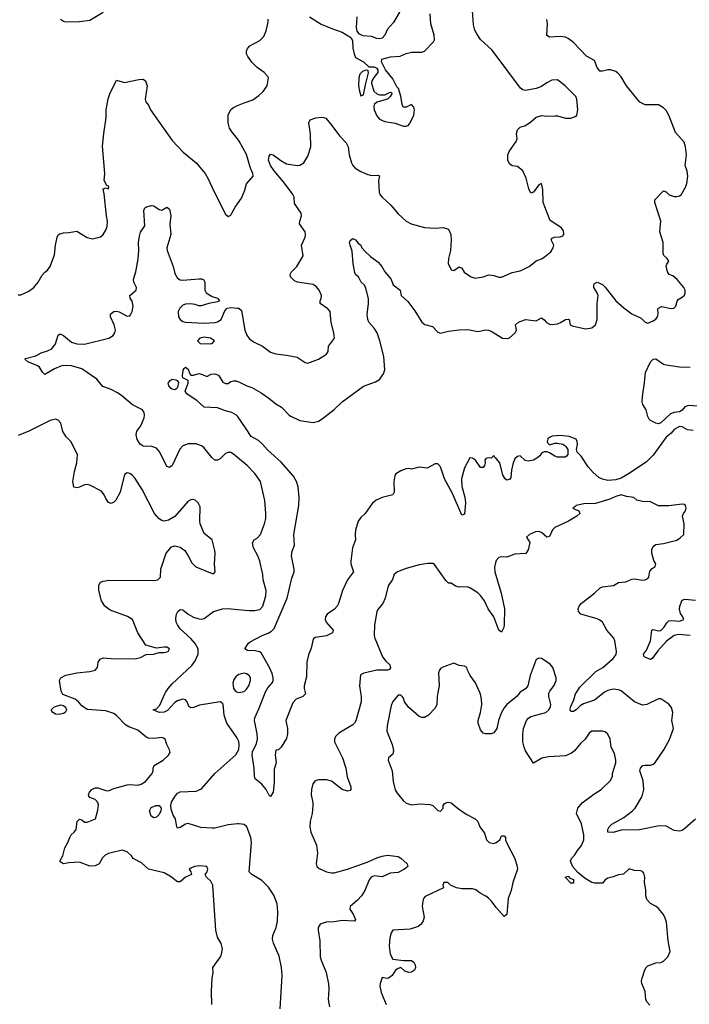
# Model space of a CAD drawing. Header units: inches. Extents: x 2001573 to 2220545, y 644482 to 846830.
# Tile 302 of 656: x 2038361 to 2043403, y 747653 to 755068. Entities that reach past the tile are written whole.
import ezdxf

# ---------------------------------------------------------------- set-up
doc = ezdxf.new("R2010")
doc.units = ezdxf.units.IN
doc.header["$MEASUREMENT"] = 0
for name, color, linetype in [('C0734', 7, 'Continuous'), ('C0735', 7, 'Continuous'), ('C0744', 7, 'Continuous'), ('C0745', 7, 'Continuous')]:
    doc.layers.add(name, color=color, linetype=linetype)

msp = doc.modelspace()

# ---------------------------------------------------------------- linework, layer by layer
at = {"layer": 'C0734', "color": 5}
for points, elevation in [([(2039808.7, 747650), (2039804.7, 747750), (2039809.7, 747850), (2039818, 747890), (2039814, 747930), (2039872.8, 748010), (2039881.4, 748030), (2039887, 748070), (2039879.1, 748110), (2039850, 748157), (2039837, 748210), (2039814.7, 748550), (2039800, 748580), (2039767.3, 748610), (2039758, 748630), (2039772, 748650), (2039778, 748670), (2039769.2, 748690), (2039716.5, 748696.5), (2039678, 748690), (2039650, 748677.6), (2039637.6, 748670), (2039650.5, 748650), (2039654, 748630), (2039610, 748609.8), (2039570, 748575.3), (2039550, 748575.6), (2039495.5, 748615.5), (2039450, 748641.8), (2039331.2, 748670), (2039278.7, 748718.7), (2039215.3, 748750), (2039202, 748770), (2039170, 748802), (2039133.6, 748813.6), (2039030, 748787.3), (2039003.9, 748776.1), (2038983.4, 748756.6), (2038958.4, 748710), (2038930, 748694.3), (2038890, 748693), (2038810, 748723.6), (2038730, 748718.4), (2038690, 748709.7), (2038666, 748726), (2038664, 748730), (2038685.1, 748770), (2038702, 748830), (2038723.7, 748870), (2038738, 748910), (2038749.5, 748930), (2038772.3, 748950), (2038785.1, 748970), (2038793.2, 749030), (2038810, 749046.8), (2038830, 749040.7), (2038850, 749024.9), (2038870, 749025.5), (2038932.3, 749050), (2038950, 749114.8), (2038953.7, 749153.7), (2038950, 749172.3), (2038930, 749196.2), (2038889.6, 749209.6), (2038881.2, 749221.2), (2038878, 749230), (2038885.6, 749250), (2038902.9, 749270), (2038930, 749283.1), (2038950, 749283.6), (2039010, 749263.2), (2039030, 749260.8), (2039070, 749277.1), (2039170, 749304.7), (2039190, 749307.6), (2039250, 749303.2), (2039276.2, 749310), (2039307.8, 749330), (2039358.4, 749390), (2039365.6, 749410), (2039365.6, 749430), (2039374.5, 749450), (2039440.7, 749490), (2039482, 749530), (2039494, 749550), (2039489.6, 749570), (2039469.5, 749610), (2039456, 749650), (2039450, 749655.1), (2039430, 749662), (2039370, 749653.5), (2039330, 749656.4), (2039310, 749667.1), (2039250, 749716.8), (2039183.3, 749743.3), (2039158, 749758), (2039090, 749828.6), (2039070, 749841.5), (2039010, 749861.7), (2038870, 749871.8), (2038830, 749900.7), (2038803.5, 749930), (2038778, 749950), (2038685.8, 749985.8), (2038679, 750000)], 380), ([(2040000, 749652.8), (2039991.7, 749670), (2039921.5, 749770), (2039901.1, 749830), (2039892.3, 749912.2), (2039884.2, 749924.2), (2039871.2, 749931.2), (2039713.6, 749906.4), (2039670, 749888.7), (2039650, 749886.3), (2039634.2, 749894.2), (2039620.9, 749930), (2039610, 749945.2), (2039590, 749951.3), (2039550, 749937.7), (2039530, 749925.1), (2039474, 749866), (2039450, 749852.2), (2039411.3, 749851.3), (2039366, 749870), (2039390, 749878.8), (2039415.4, 749904.6), (2039453, 749990), (2039459.2, 750000)], 360), ([(2040000, 749011), (2039930, 749004.3), (2039830, 748979.5), (2039810, 748978.3), (2039723.8, 748983.8), (2039630, 749013.5), (2039610, 749009.8), (2039570, 748983.5), (2039550, 748978.4), (2039543.5, 748990), (2039534.7, 749050), (2039516.8, 749076.8), (2039501.4, 749121.4), (2039499.6, 749150), (2039505, 749175), (2039526.3, 749213.7), (2039550, 749242.8), (2039570, 749252.8), (2039690, 749258.9), (2039730, 749276.4), (2039829.7, 749390), (2039988.1, 749531.9), (2040000, 749553.2)], 360)]:
    msp.add_lwpolyline(points, dxfattribs=dict(at, elevation=elevation))
for points, elevation in [([(2038654.8, 749834.8), (2038630, 749838), (2038609.2, 749850), (2038598, 749870), (2038617, 749890), (2038630, 749896.5), (2038670, 749907), (2038690, 749902.6), (2038706.4, 749890), (2038713.7, 749870), (2038703, 749850), (2038690, 749842.6)], 380), ([(2039370, 749057.8), (2039350, 749069.8), (2039337.3, 749110), (2039350, 749135.9), (2039385.2, 749150), (2039410, 749150.2), (2039425.4, 749130), (2039423.5, 749110), (2039410, 749082), (2039390, 749062.8)], 360)]:
    msp.add_lwpolyline(points, close=True, dxfattribs=dict(at, elevation=elevation))
at = {"layer": 'C0735', "color": 5}
for points, elevation in [([(2038990, 755122.4), (2038890, 755061.3), (2038810, 755051.6), (2038710, 755048.8), (2038690, 755053.3), (2038668.4, 755068.4)], 380), ([(2038350, 752994.9), (2038370, 752995.5), (2038430, 753023.8), (2038468.5, 753051.6), (2038500.7, 753090), (2038530, 753142.8), (2038550, 753166.8), (2038570, 753181), (2038589.3, 753210), (2038624.1, 753295.9), (2038629.7, 753370), (2038643.6, 753430), (2038651.6, 753448.4), (2038663.8, 753456.2), (2038690, 753463.8), (2038730, 753465.5), (2038790, 753476.3), (2038870, 753428.2), (2038910, 753416.4), (2038970, 753433), (2038989.7, 753450.3), (2039010, 753482.8), (2039019.7, 753510), (2039022.4, 753550), (2039013.6, 753590), (2038997.5, 753757.5), (2038989.5, 753790.5), (2038990, 753794), (2039010, 753802), (2039030, 753794), (2039032.1, 753807.9), (2039030, 753814), (2039018, 753818), (2038997.2, 753857.2), (2039001.6, 753910), (2038984.9, 754115.1), (2038993.7, 754210), (2039012, 754330), (2039012.8, 754390), (2039027.6, 754472.4), (2039038.9, 754510), (2039090, 754613), (2039150, 754594.4), (2039258.6, 754618.6), (2039290, 754619.3), (2039308.5, 754608.5), (2039320.4, 754570), (2039304.9, 754470), (2039311, 754450), (2039330, 754424.7), (2039344.9, 754390), (2039510, 754158), (2039592.7, 754070), (2039690.3, 753990), (2039756.9, 753910), (2039781.1, 753870), (2039820.4, 753780.4), (2039910, 753602.8), (2039930, 753586.8), (2039950, 753596), (2039959.3, 753610), (2039983.3, 753656.7), (2040000, 753681.1)], 380), ([(2040000, 754170.4), (2039960, 754220), (2039941.6, 754250), (2039929.8, 754290), (2039930.7, 754349.3), (2039949.8, 754390.2), (2039970, 754407), (2040000, 754420.3)], 380), ([(2040000, 751770.9), (2039970, 751795.8), (2039950, 751807.8), (2039930, 751808), (2039910, 751800.5), (2039870, 751760.7), (2039850, 751749.5), (2039830, 751749.6), (2039807.3, 751770), (2039746.3, 751846.3), (2039730, 751858.7), (2039690, 751873), (2039630, 751874.3), (2039590, 751858.7), (2039567.8, 751832.2), (2039510, 751711.3), (2039490, 751696.3), (2039470, 751703), (2039417.4, 751810), (2039390, 751841.7), (2039354.7, 751854.7), (2039290, 751857.1), (2039266.9, 751870), (2039245, 751905), (2039238.9, 751941.1), (2039243.5, 751970), (2039271.9, 752010), (2039297.3, 752070), (2039301.1, 752090), (2039298.7, 752110), (2039284.5, 752130), (2039210, 752168.4), (2039130, 752236), (2039096.5, 752256.5), (2039050, 752282.7), (2038985.7, 752305.7), (2038940.7, 752360.7), (2038830, 752437.4), (2038750, 752461.8), (2038690, 752462.8), (2038670, 752458.7), (2038622.2, 752437.8), (2038550, 752396), (2038533, 752413), (2038510.7, 752450.7), (2038490, 752463.1), (2038422, 752490), (2038399, 752510), (2038404.1, 752515.9), (2038482.9, 752537.1), (2038521.7, 752558.3), (2038570, 752573.6), (2038602.4, 752590), (2038630, 752625.5), (2038650, 752691), (2038661.3, 752698.7), (2038670, 752700.4), (2038690, 752688.8), (2038750, 752639.6), (2038792.3, 752627.7), (2038850, 752624.9), (2039031.1, 752668.9), (2039063.7, 752690), (2039077, 752710), (2039082.9, 752730), (2039073.3, 752770), (2039044.7, 752830), (2039045.6, 752850), (2039050, 752856.3), (2039069.7, 752870.3), (2039090, 752871.8), (2039110, 752867.4), (2039170, 752835.3), (2039190, 752836.5), (2039196.2, 752843.8), (2039208, 752870), (2039214.5, 752910), (2039208, 752948), (2039193.7, 752970), (2039189.6, 752990), (2039236.9, 753030), (2039239.7, 753050), (2039220.5, 753090), (2039216.9, 753110), (2039235.8, 753170), (2039253.3, 753266.7), (2039259.2, 753330), (2039256.4, 753390), (2039262, 753438), (2039271.3, 753468.7), (2039303.7, 753516.3), (2039295.6, 753630), (2039303.1, 753650), (2039310, 753655.9), (2039350, 753669.4), (2039370, 753666.5), (2039410, 753637.6), (2039430, 753632.7), (2039470, 753656.4), (2039490, 753641), (2039498.4, 753590), (2039492.6, 753527.4), (2039497.8, 753450), (2039469.4, 753349.4), (2039472.3, 753330), (2039515.6, 753210), (2039530, 753157.3), (2039550, 753121.6), (2039570, 753108.7), (2039590, 753105.3), (2039710, 753117.1), (2039730, 753116.3), (2039744.7, 753110), (2039754.4, 753090), (2039754.4, 753030), (2039763.8, 753010), (2039810, 752983.7), (2039851, 752970), (2039866, 752950), (2039850, 752942), (2039784.7, 752930), (2039727.1, 752912.9), (2039710, 752912.6), (2039683, 752923), (2039647.3, 752927.3), (2039610, 752924.2), (2039590, 752916.6), (2039565.6, 752894.4), (2039555.3, 752870), (2039557.2, 752830), (2039570, 752808.7), (2039590, 752794.1), (2039610, 752788.8), (2039750, 752783.5), (2039831.8, 752788.2), (2039850, 752792.7), (2039878.2, 752810), (2039904.4, 752875.6), (2039924.4, 752895.6), (2039950, 752900.4), (2040000, 752896.3)], 360), ([(2040000, 752080.7), (2039993.3, 752090), (2039958, 752110), (2039910, 752120.9), (2039850, 752145.4), (2039750, 752149.8), (2039698.3, 752198.3), (2039618.9, 752250), (2039607.3, 752270), (2039629.5, 752329.5), (2039629.5, 752349.5), (2039589.6, 752369.6), (2039586.3, 752386.3), (2039592.9, 752427.1), (2039599, 752441), (2039610, 752450.8), (2039630, 752434.8), (2039641.7, 752401.7), (2039650.6, 752390.6), (2039670, 752390.4), (2039710, 752402), (2039736.5, 752396.5), (2039770, 752381), (2039802.9, 752397.1), (2039830, 752400.5), (2039858.8, 752390), (2039890, 752337.3), (2039910, 752327.7), (2039930, 752327.7), (2039950, 752344), (2039970, 752347.3), (2039990, 752347.3), (2040000, 752344)], 340), ([(2038679, 750000), (2038674.3, 750010), (2038659.7, 750090), (2038669.7, 750110), (2038709.1, 750130.9), (2038790, 750149.2), (2038890, 750159.4), (2038929.8, 750170), (2038945.7, 750190), (2038951.4, 750230), (2038967.6, 750252.4), (2038990, 750260.9), (2039050, 750256.4), (2039230, 750255.5), (2039270, 750264.3), (2039314.1, 750285.9), (2039368, 750290), (2039410, 750303), (2039450, 750302.4), (2039470, 750306.7), (2039479, 750310), (2039488.7, 750330), (2039470, 750341.2), (2039450, 750342.7), (2039390, 750334.5), (2039310, 750358.4), (2039249.8, 750449.8), (2039209.6, 750550), (2039173.2, 750573.2), (2039041.9, 750621.9), (2039002, 750650), (2038975.8, 750690), (2038956.4, 750770), (2038957.6, 750810), (2038970, 750830.7), (2038990, 750840.5), (2039033.4, 750846.6), (2039370, 750845.2), (2039401.2, 750850), (2039420.5, 750870), (2039423, 750930), (2039465.1, 751050), (2039503.3, 751096.7), (2039530, 751106), (2039570, 751095.3), (2039604.4, 751070), (2039630, 751030.6), (2039656.5, 750976.5), (2039687.8, 750947.8), (2039810, 750896), (2039822, 750898), (2039834, 750910), (2039827, 750967), (2039832.6, 751047.4), (2039829.7, 751070), (2039809.7, 751149.6), (2039750, 751199.3), (2039720.5, 751270), (2039716.3, 751290), (2039720.1, 751400.1), (2039706, 751430), (2039682, 751450), (2039670, 751455.1), (2039650, 751452.7), (2039630, 751442.7), (2039530, 751327), (2039482.3, 751297.7), (2039450, 751291.2), (2039430, 751296.3), (2039410, 751309.6), (2039376.3, 751350), (2039283.6, 751530), (2039230, 751612.3), (2039210, 751635.1), (2039190, 751649.3), (2039170, 751654.5), (2039150, 751642), (2039117.4, 751510), (2039083.7, 751450), (2039070, 751435.1), (2039050, 751424.4), (2039030, 751431.1), (2039010, 751461.3), (2038997.9, 751490), (2038976.2, 751516.2), (2038890, 751563.1), (2038870, 751567.1), (2038850, 751564.4), (2038810, 751546.5), (2038790, 751543.1), (2038768.1, 751548.1), (2038761.8, 751590), (2038774.5, 751665.5), (2038791.1, 751730), (2038795.1, 751790), (2038749.3, 751889.3), (2038710, 751925.2), (2038685.4, 751965.4), (2038669.6, 752029.6), (2038650, 752052.3), (2038630, 752059.5), (2038590, 752049.6), (2038430, 751968), (2038350, 751935.8)], 380), ([(2039459.2, 750000), (2039477.8, 750030), (2039510, 750066.5), (2039656.3, 750203.7), (2039681.9, 750238.1), (2039705.4, 750290), (2039705.7, 750330), (2039683.2, 750370), (2039650, 750408.2), (2039570, 750480.6), (2039548, 750510), (2039540.2, 750530), (2039537.2, 750557.2), (2039542.4, 750590), (2039550.9, 750610), (2039570, 750626.4), (2039590, 750623.2), (2039630, 750590.2), (2039670, 750569.3), (2039710, 750555.3), (2039730, 750553.7), (2039750, 750558.4), (2039819.3, 750610), (2039888.9, 750631.1), (2039930, 750633.4), (2040000, 750626.6)], 360), ([(2040000, 750129.6), (2039990, 750123.1), (2039970, 750094.5), (2039965.8, 750070), (2039971.5, 750031.5), (2039987.8, 750007.8), (2040000, 750004.4)], 360)]:
    msp.add_lwpolyline(points, dxfattribs=dict(at, elevation=elevation))
for points, elevation in [([(2039750, 752675.9), (2039717.3, 752670), (2039699.1, 752650), (2039719.1, 752630), (2039790, 752626.6), (2039810, 752630.2), (2039829, 752650), (2039797.7, 752670)], 360), ([(2039530, 752280.5), (2039510, 752284), (2039501.6, 752290), (2039484.5, 752310), (2039479.3, 752330), (2039493.2, 752350), (2039510, 752359.3), (2039536.7, 752356.7), (2039547.3, 752350), (2039556.2, 752336.2), (2039550, 752301.2), (2039543.8, 752290)], 340)]:
    msp.add_lwpolyline(points, close=True, dxfattribs=dict(at, elevation=elevation))
at = {"layer": 'C0744', "color": 5}
for points, elevation in [([(2040509.7, 750000), (2040512, 749990), (2040493, 749970), (2040442.6, 749950), (2040417.4, 749922.6), (2040364, 749790), (2040376.4, 749730), (2040377, 749690), (2040370, 749655.3), (2040330, 749588), (2040310, 749568), (2040290, 749566), (2040284.7, 749530), (2040291.3, 749470), (2040276.9, 749423.1), (2040278, 749322), (2040270.7, 749250), (2040250, 749218), (2040238, 749230), (2040218, 749270), (2040185.2, 749310), (2040135.1, 749350), (2040128.9, 749368.9), (2040127.2, 749430), (2040111, 749530), (2040113.4, 749553.4), (2040143.2, 749616.8), (2040152.8, 749650), (2040149.9, 749689.9), (2040129.7, 749789.7), (2040131.1, 749810), (2040162.6, 749877.4), (2040210, 749999.5), (2040210.3, 750000)], 340), ([(2040927.8, 750000), (2040932.7, 749970), (2040931.4, 749930), (2040892.7, 749787.3), (2040883, 749770), (2040870, 749758.4), (2040764.5, 749695.5), (2040738, 749670), (2040731.3, 749650), (2040731.3, 749630), (2040792.9, 749510), (2040815.6, 749430), (2040826.2, 749366.2), (2040853.7, 749290), (2040854.9, 749270), (2040850, 749263.7), (2040830, 749258.7), (2040790, 749269.8), (2040710, 749334.2), (2040670, 749344.2), (2040610, 749342.6), (2040584.7, 749335.3), (2040567.1, 749312.9), (2040557.7, 749270), (2040556.5, 749230), (2040569, 749170), (2040569.1, 749150), (2040562.4, 749090), (2040547.6, 749030), (2040544.9, 748990), (2040553.1, 748950), (2040596.3, 748850), (2040602.3, 748790), (2040592.7, 748710), (2040599.5, 748690), (2040615.2, 748675.2), (2040670, 748649), (2040710, 748641.5), (2040730, 748642.8), (2040830, 748669.2), (2040977.9, 748722.1), (2041050, 748755.3), (2041090, 748768.7), (2041130, 748775.3), (2041210, 748764.9), (2041230, 748753), (2041278.8, 748710), (2041282.8, 748690), (2041258.8, 748670), (2041210, 748644.5), (2041150, 748641.1), (2041090, 748613.7), (2041030, 748620.7), (2041006.7, 748610), (2040991.5, 748590), (2040958.7, 748510), (2040933.7, 748470), (2040903.4, 748436.6), (2040850.6, 748390), (2040847.7, 748370), (2040872.6, 748332.6), (2040890.4, 748290), (2040881, 748279), (2040790, 748283.7), (2040730, 748274.2), (2040668.1, 748271.9), (2040623, 748257), (2040608, 748232), (2040607.9, 748210), (2040622, 748130), (2040624.1, 748010), (2040630, 747985.5), (2040669, 747891), (2040685.6, 747805.6), (2040688.5, 747770), (2040684.7, 747690), (2040694.1, 747634.1)], 360), ([(2041510.2, 750000), (2041505.3, 749970), (2041503.1, 749910), (2041490, 749883.7), (2041438, 749830), (2041410, 749813.3), (2041390, 749813.3), (2041370, 749820.5), (2041290, 749887.8), (2041258.7, 749930), (2041250, 749957.2), (2041240.9, 749970), (2041230, 749979.5), (2041210, 749980.9), (2041170, 749932.7), (2041158, 749902), (2041129.2, 749750), (2041126.2, 749710), (2041166.5, 749610), (2041176.3, 749563.7), (2041170, 749537.2), (2041137.3, 749510), (2041135.5, 749490), (2041165.7, 749410), (2041172, 749330), (2041188.9, 749268.9), (2041203.1, 749243.1), (2041248.6, 749188.6), (2041270, 749168.2), (2041310, 749154.9), (2041376.6, 749163.4), (2041450, 749158), (2041470.7, 749150), (2041510, 749111), (2041530, 749106), (2041549.2, 749130), (2041549.4, 749150), (2041558.4, 749161.6), (2041569.6, 749170.4), (2041586.3, 749173.7), (2041610.3, 749170.3), (2041664.8, 749124.8), (2041723.8, 749083.8), (2041790.2, 749050.2), (2041810.6, 749030), (2041826.8, 748990), (2041862, 748942), (2041876.9, 748890), (2041894.9, 748870), (2041930, 748862.8), (2041949.3, 748870), (2041975.3, 748890), (2041990, 748922), (2042010, 748922), (2042018, 748910), (2042018.8, 748890), (2042027.7, 748870), (2042090, 748751), (2042107.2, 748690), (2042108.7, 748670), (2042074, 748570), (2042061.6, 748510), (2042040.3, 748450), (2042030.3, 748329.7), (2042010, 748313.2), (2041950, 748380.5), (2041914, 748430), (2041890, 748452.8), (2041870, 748468), (2041828.6, 748488.6), (2041794.5, 748514.5), (2041770, 748522), (2041690, 748523), (2041650, 748529.6), (2041606, 748550), (2041586, 748570), (2041554, 748570), (2041546, 748550), (2041552, 748530), (2041414.7, 748465.3), (2041402.4, 748450), (2041396.4, 748430), (2041392.4, 748390), (2041405.7, 748310), (2041398.5, 748281.5), (2041383.1, 748256.9), (2041362, 748238), (2041300.7, 748219.3), (2041170, 748211.9), (2041156.9, 748190), (2041147.7, 748152.3), (2041144.1, 748090), (2041150, 748031), (2041170, 747993.4), (2041250, 747982.8), (2041310, 747983), (2041328.7, 747968.7), (2041338.4, 747950), (2041341.3, 747930), (2041333.4, 747910), (2041310, 747895.1), (2041290, 747893.3), (2041261.7, 747901.7), (2041230, 747928.7), (2041210, 747922), (2041190, 747908.7), (2041164.7, 747870), (2041138, 747850), (2041127.6, 747847.6), (2041090, 747855.3), (2041074.9, 747810), (2041073.2, 747790), (2041082.3, 747742.3), (2041119.6, 747650)], 380), ([(2042126.7, 750000), (2042105.8, 749974.2), (2042030, 749909.4), (2042010, 749886), (2041990, 749849.2), (2041967, 749790), (2041954.4, 749730), (2041930, 749697), (2041910, 749689.5), (2041868, 749690), (2041850, 749694.5), (2041830, 749719.3), (2041814, 749770), (2041813.3, 749790), (2041830.6, 749849.4), (2041840.7, 749910), (2041839.1, 749950), (2041830, 749989.4), (2041825.4, 750000)], 380), ([(2043105.3, 747645.3), (2043083.5, 747670), (2043075.9, 747690), (2043069.8, 747750), (2043045, 747810), (2043043.1, 747830), (2043048, 747850), (2043067.7, 747912.3), (2043077.4, 747930), (2043090, 747942.6), (2043130, 747957.6), (2043150, 747964.4), (2043190, 747967.4), (2043210, 747977.4), (2043242.6, 748010), (2043258.2, 748050), (2043245.1, 748130), (2043232.4, 748270), (2043222.5, 748302.5), (2043209.7, 748329.7), (2043170, 748375.1), (2043152.7, 748390), (2043110, 748412.2), (2043082.6, 748442.6), (2043075.5, 748470), (2043075.4, 748515.4), (2043066, 748570), (2043069.5, 748610), (2043060.1, 748640.1), (2043050, 748653.2), (2043037.5, 748657.5), (2042990, 748660.9), (2042950, 748672), (2042906.6, 748633.4), (2042870, 748628), (2042830, 748611.6), (2042790, 748603.6), (2042770.6, 748590), (2042750, 748564.7), (2042690, 748564), (2042669.8, 748569.8), (2042619.5, 748599.5), (2042564.8, 748644.7), (2042527.2, 748687.2), (2042507.6, 748730), (2042515.1, 748750), (2042541.8, 748778.2), (2042560.3, 748810), (2042591.3, 748848.7), (2042609.8, 748890), (2042609.9, 748930), (2042591.7, 749011.7), (2042553.6, 749090), (2042564.5, 749130), (2042596, 749170), (2042683.9, 749236.1), (2042738.2, 749270), (2042810, 749337.1), (2042824.7, 749370), (2042825.4, 749390), (2042850.9, 749470), (2042850.9, 749490.9), (2042840.4, 749540.4), (2042815.6, 749590), (2042807.6, 749650), (2042790, 749686), (2042770, 749704.5), (2042750, 749709.6), (2042670, 749709), (2042650, 749695.3), (2042619.1, 749650), (2042582.8, 749617.2), (2042538.3, 749561.7), (2042516.4, 749543.6), (2042470, 749524.2), (2042342.5, 749517.5), (2042292.8, 749507.2), (2042230, 749469), (2042170, 749562.7), (2042158.4, 749590), (2042149.4, 749630), (2042149.4, 749690), (2042154.7, 749730), (2042176.8, 749790), (2042192.1, 749807.9), (2042210, 749819.6), (2042322, 749850), (2042346.6, 749870), (2042358.5, 749890), (2042360.4, 749910), (2042345.1, 749970), (2042346.3, 749993.7), (2042348.4, 750000)], 380), ([(2042761.5, 750000), (2042690, 749942.7), (2042605.5, 749914.5), (2042580.5, 749899.5), (2042550, 749869.7), (2042530, 749857.6), (2042510, 749857.2), (2042505.7, 749870), (2042508.9, 749890), (2042534.8, 749945.2), (2042547.3, 749990), (2042553.2, 750000)], 360), ([(2043450, 749047.6), (2043370, 748976.9), (2043350, 748962.4), (2043330, 748955.4), (2043290, 748961.1), (2043230, 748994.7), (2043177.4, 748997.4), (2043027.2, 748967.2), (2042890, 748964.5), (2042830, 748946.6), (2042789.4, 748949.4), (2042789.4, 748970), (2042800.9, 748990), (2042820.7, 749010), (2042910, 749058.2), (2042976.5, 749110), (2042994.6, 749130), (2043042, 749210), (2043051.9, 749230), (2043059.8, 749270), (2043054.8, 749334.8), (2043031.1, 749410), (2043036.8, 749430), (2043053.2, 749450), (2043070, 749454.4), (2043110, 749454.3), (2043130, 749460.9), (2043146.9, 749473.1), (2043211.3, 749570), (2043252.9, 749647.1), (2043285.1, 749730), (2043271.6, 749790), (2043279.6, 749850), (2043270, 749888.7), (2043250, 749913.2), (2043190, 749953.2), (2043170, 749952.3), (2043082.8, 749910), (2043050, 749906.4), (2042990, 749931.7), (2042905.8, 750000)], 360), ([(2040000, 749553.2), (2040010, 749571), (2040013.8, 749610), (2040010, 749632), (2040000, 749652.8)], 360), ([(2040321.6, 747618.4), (2040336.2, 747870), (2040331.6, 747930), (2040314.9, 748014.9), (2040271.8, 748111.8), (2040264.1, 748144.1), (2040268, 748170), (2040291.4, 748230), (2040301.4, 748278.6), (2040305, 748350), (2040298.8, 748410), (2040275.2, 748475.2), (2040234.8, 748534.8), (2040184.8, 748584.8), (2040108.7, 748630), (2040089, 748650), (2040107.4, 748870), (2040101.7, 748910), (2040072.5, 748990), (2040050, 749007.7), (2040010, 749012), (2040000, 749011)], 360)]:
    msp.add_lwpolyline(points, dxfattribs=dict(at, elevation=elevation))
at = {"layer": 'C0744', "color": 5, "elevation": 380}
msp.add_lwpolyline([(2042510, 748566), (2042468, 748610), (2042490, 748618), (2042502, 748610), (2042503.6, 748603.6), (2042530, 748591.3), (2042530, 748566)], close=True, dxfattribs=at)
at = {"layer": 'C0745', "color": 5}
for points, elevation in [([(2040000, 752896.3), (2040010, 752895.5), (2040030, 752878.8), (2040057, 752730), (2040070.8, 752690.8), (2040090, 752667.4), (2040122, 752642), (2040188.9, 752608.9), (2040250, 752564.4), (2040290.3, 752550.3), (2040370, 752542), (2040450, 752525.3), (2040510, 752485.3), (2040530, 752482), (2040610, 752512.2), (2040671.1, 752548.9), (2040684.5, 752570), (2040686, 752610), (2040731.1, 752670), (2040727.1, 752710), (2040706.2, 752786.2), (2040697.7, 752870), (2040681.7, 752890), (2040624.7, 752930), (2040623.1, 752950), (2040630.7, 752969.3), (2040632.4, 752990), (2040617.1, 753030), (2040596.6, 753056.7), (2040570, 753072.8), (2040452.1, 753092.1), (2040430, 753100.5), (2040401.1, 753130), (2040397.4, 753150), (2040406.6, 753170), (2040447.8, 753210), (2040495.1, 753290), (2040482, 753370), (2040511, 753429), (2040513, 753450), (2040511.2, 753470), (2040468.2, 753530), (2040469.7, 753550), (2040483.5, 753590), (2040480.5, 753610), (2040430, 753682.7), (2040426.6, 753730), (2040415.7, 753755.7), (2040344.8, 753850), (2040276, 753930), (2040249.8, 753970), (2040234.3, 754010), (2040239.7, 754040.3), (2040250, 754055.5), (2040270, 754050.3), (2040326.5, 754006.5), (2040370, 753981.8), (2040450, 753970.3), (2040470, 753972.4), (2040500.9, 753990), (2040530, 754038.8), (2040553.7, 754110), (2040551.6, 754208.4), (2040537.1, 754290), (2040547.6, 754312.5), (2040590, 754328.1), (2040633.1, 754333.1), (2040651.8, 754331.8), (2040665.4, 754325.4), (2040711.7, 754271.7), (2040770, 754192.2), (2040819.8, 754139.8), (2040834.6, 754110), (2040843, 754050), (2040860.3, 753990), (2040869.1, 753969.1), (2040887.7, 753950), (2040930, 753923.8), (2040982.8, 753902.8), (2041010, 753894.9), (2041058, 753898), (2041070, 753892), (2041063.4, 753856.6), (2041067.2, 753770), (2041074.9, 753750), (2041090.4, 753730), (2041155.5, 753670), (2041210, 753604.9), (2041270, 753550.4), (2041309.2, 753529.2), (2041410, 753503.6), (2041490, 753497.4), (2041550, 753503.8), (2041590.2, 753490.2), (2041606.7, 753450), (2041608.8, 753408.8), (2041605.3, 753330), (2041590.6, 753270), (2041588.2, 753231.8), (2041610, 753184.9), (2041630, 753179.1), (2041670, 753206.8), (2041690, 753196), (2041707.4, 753167.4), (2041718.3, 753158.3), (2041761, 753130), (2041790, 753120.4), (2041849.7, 753130.4), (2041894.8, 753145.2), (2041930, 753142), (2041970, 753127.7), (2041990, 753127.7), (2042070, 753164.9), (2042130, 753177.6), (2042153, 753187), (2042198, 753210), (2042250, 753250.6), (2042290, 753266), (2042310, 753279.1), (2042359.7, 753320.3), (2042378, 753350), (2042382.7, 753370), (2042364, 753410), (2042370, 753422), (2042386, 753430), (2042430, 753433), (2042450, 753440.7), (2042459.3, 753450), (2042456.9, 753476.9), (2042440.1, 753500.1), (2042354.6, 753554.6), (2042302.7, 753690), (2042300.9, 753790), (2042290, 753835.3), (2042270, 753825.2), (2042230, 753768.7), (2042210, 753762), (2042194.2, 753794.2), (2042175.1, 753875.1), (2042149.5, 753929.5), (2042110, 753962.7), (2042070, 753966), (2042050, 753981.2), (2042037.6, 754010), (2042036.3, 754050), (2042045.8, 754074.2), (2042098.4, 754150), (2042106.6, 754170), (2042101.2, 754210), (2042110, 754238), (2042130, 754258), (2042170, 754271.3), (2042210, 754298.8), (2042250, 754334.8), (2042290, 754346.8), (2042330, 754341), (2042390, 754344), (2042410, 754342.8), (2042470, 754326.8), (2042510, 754326), (2042550, 754342), (2042555.3, 754350), (2042562.7, 754390), (2042557, 754470), (2042549.3, 754490), (2042469.3, 754570), (2042410, 754615.1), (2042368.3, 754611.7), (2042330, 754592.7), (2042290, 754565.2), (2042250, 754549.3), (2042170, 754533.6), (2042150, 754538.7), (2042132.3, 754552.3), (2041919.3, 754839.3), (2041830, 754919.5), (2041802.2, 754962.2), (2041788.7, 754990), (2041779.3, 755030), (2041767.3, 755170)], 360), ([(2040543, 755090), (2040630, 755034.9), (2040703.1, 755003.1), (2040790, 754974.8), (2040854.8, 754934.8), (2040866, 754910), (2040870, 754854), (2040878.8, 754810), (2040890, 754782), (2040950, 754751.3), (2040990, 754712), (2041030, 754714), (2041050, 754702), (2041058, 754690), (2041058, 754670), (2041027.3, 754632.7), (2041013.7, 754606.3), (2041010.8, 754589.2), (2041027.7, 754530), (2041050, 754510.5), (2041070, 754503), (2041110, 754502.8), (2041150, 754522), (2041159.6, 754519.6), (2041162, 754510), (2041151.3, 754490), (2041131.3, 754470), (2041050, 754447), (2041030, 754428), (2041026.7, 754410), (2041030.4, 754390), (2041050, 754344.7), (2041070, 754318), (2041110, 754301), (2041187.5, 754287.5), (2041250, 754266), (2041270, 754264.7), (2041286, 754270), (2041302, 754290), (2041329, 754350), (2041332.7, 754390), (2041329, 754410), (2041310, 754429), (2041270, 754409), (2041249.4, 754409.4), (2041241.2, 754430), (2041232.1, 754492.1), (2041212.7, 754550), (2041202, 754562), (2041170, 754622), (2041116, 754690), (2041086, 754750), (2041088, 754770), (2041151.9, 754788.1), (2041226.8, 754793.2), (2041270, 754814), (2041310, 754823.8), (2041390, 754823.7), (2041409, 754830), (2041478, 754902), (2041484, 754916), (2041482.7, 754950), (2041456.6, 755036.6), (2041451.2, 755111.2)], 380), ([(2041241.1, 755158.9), (2041174.6, 755045.4), (2041130, 754995.3), (2041110.8, 754950), (2041090, 754929.3), (2041070, 754922.7), (2041050, 754925.2), (2041010, 754940.9), (2040946.6, 754946.6), (2040918.6, 754958.6), (2040902, 754982), (2040896, 755010), (2040901.6, 755090)], 380), ([(2040000, 754420.3), (2040050, 754442.4), (2040116.4, 754463.6), (2040162.7, 754497.3), (2040193.1, 754526.9), (2040223.7, 754570), (2040234.5, 754630), (2040230, 754639), (2040202.7, 754670), (2040150, 754708), (2040108.4, 754748.4), (2040078.5, 754790), (2040069.8, 754810), (2040068.5, 754830), (2040077.4, 754850), (2040093.6, 754870), (2040170, 754910.3), (2040198.2, 754941.8), (2040215.9, 754984.1), (2040232.6, 755050), (2040231.2, 755071.2)], 380), ([(2040000, 752344), (2040010, 752340.7), (2040070.3, 752310.3), (2040110, 752297.4), (2040178, 752258), (2040237.7, 752217.7), (2040290, 752174.9), (2040333, 752150), (2040389.2, 752089.2), (2040401.8, 752081.8), (2040470.3, 752050.3), (2040570, 752034.4), (2040610, 752043.8), (2040638.6, 752061.4), (2040727.9, 752132.1), (2040789.2, 752190), (2040950, 752307.2), (2041039.7, 752340.3), (2041070, 752357.3), (2041100.5, 752399.5), (2041109.6, 752430), (2041101.7, 752530), (2041073.1, 752650), (2041052.4, 752710), (2041030, 752745.6), (2040990, 752789.5), (2040981.7, 752810), (2040977.3, 752850), (2040987.6, 752927.6), (2040986.3, 752966.3), (2040968.6, 753048.6), (2040955.6, 753070), (2040931.8, 753090), (2040911.3, 753131.3), (2040889.6, 753149.6), (2040883.6, 753163.6), (2040872.6, 753230), (2040865.6, 753325.6), (2040848.3, 753370), (2040845.1, 753390), (2040850, 753404.7), (2040870, 753421), (2040890, 753410.7), (2040910, 753386), (2040930, 753370.8), (2040937.3, 753350), (2040962.2, 753322.2), (2041003.7, 753283.7), (2041061.1, 753241.1), (2041087.7, 753210), (2041110.4, 753170), (2041156.7, 753116.7), (2041174, 753070), (2041226.8, 753030), (2041234, 752990), (2041284.3, 752944.3), (2041336.3, 752876.3), (2041390, 752788.7), (2041411.3, 752771.3), (2041470, 752756.5), (2041510, 752715.5), (2041530, 752706.7), (2041590, 752723.1), (2041670, 752731.3), (2041734.9, 752734.9), (2041810, 752719.5), (2041870, 752732), (2041890.3, 752730.3), (2041910, 752721.6), (2041996, 752670), (2042034.2, 752665.8), (2042050, 752670.7), (2042092, 752710), (2042100.7, 752730), (2042095.1, 752770), (2042117.2, 752790), (2042170, 752810.6), (2042250, 752800.4), (2042290, 752822), (2042310, 752808), (2042326.6, 752786.6), (2042350, 752775), (2042370, 752772.7), (2042410, 752777.6), (2042433.6, 752786.4), (2042470, 752810.3), (2042492, 752812), (2042498, 752810), (2042506, 752770), (2042522, 752762), (2042620.5, 752740.5), (2042670, 752746), (2042696.9, 752770), (2042709.7, 752810), (2042708.7, 752930), (2042715.7, 752990), (2042709.8, 753010), (2042685.1, 753050), (2042683.9, 753070), (2042690, 753081.6), (2042710, 753090.2), (2042750, 753072.6), (2042770, 753054.3), (2042850, 752951.7), (2042910, 752898.5), (2042970, 752852), (2043040.2, 752820.2), (2043070, 752790.6), (2043090, 752781.6), (2043130, 752798.7), (2043150, 752812.7), (2043164.2, 752830), (2043169.7, 752850), (2043165.1, 752890), (2043170, 752896.3), (2043193.3, 752906.7), (2043267.8, 752892.2), (2043285.8, 752894.2), (2043300.7, 752910), (2043311.3, 752948.7), (2043319.6, 752960.4), (2043350, 752977.6), (2043366, 752994), (2043372.6, 753010), (2043372.3, 753030), (2043362.3, 753050), (2043311.7, 753111.7), (2043278.1, 753138.1), (2043252, 753150), (2043239.7, 753170), (2043230, 753214), (2043232.9, 753227.1), (2043248, 753250), (2043235.3, 753270), (2043211.7, 753291.7), (2043207, 753307), (2043207.1, 753390), (2043181.3, 753470), (2043189.4, 753550), (2043142.7, 753690), (2043144, 753710), (2043210, 753778), (2043230, 753772), (2043251.3, 753750), (2043290, 753737.1), (2043310, 753736.4), (2043330, 753741.6), (2043340.9, 753750), (2043373.6, 753806.4), (2043384.7, 753835.3), (2043391.1, 753890), (2043386.9, 753926.9), (2043371.8, 753970), (2043382.4, 754050), (2043375.4, 754110), (2043364.9, 754144.9), (2043298.7, 754218.7), (2043247.9, 754350), (2043230, 754383), (2043210, 754404.4), (2043170, 754427.2), (2043070, 754426.4), (2043030, 754446.9), (2042929.2, 754569.2), (2042890, 754637.6), (2042865.8, 754665.8), (2042850, 754677.2), (2042810, 754689.8), (2042790, 754690.9), (2042750, 754680.5), (2042730, 754680.5), (2042710, 754706.6), (2042690, 754760.7), (2042630, 754793.3), (2042530, 754895), (2042490, 754926.6), (2042470, 754935.6), (2042430, 754942), (2042350, 754936.2), (2042330, 754949), (2042335.6, 755035.6), (2042329.7, 755069.7)], 340), ([(2040000, 753681.1), (2040030, 753724.9), (2040055.4, 753784.6), (2040070, 753832.8), (2040118.8, 753890), (2040117.1, 753910), (2040098.3, 753950), (2040070, 754051.6), (2040013.6, 754153.6), (2040000, 754170.4)], 380), ([(2043570, 752148.8), (2043397.7, 752162.3), (2043370, 752151.8), (2043350, 752126.1), (2043330, 752115.3), (2043290, 752109.5), (2043260.6, 752099.4), (2043190, 752032.4), (2043170, 752024.7), (2043150, 752029.6), (2043110, 752049.6), (2043100.1, 752060.1), (2043090, 752079), (2043077.3, 752130), (2043053.1, 752170), (2043049, 752189), (2043049.9, 752229.9), (2043066.2, 752333.8), (2043073, 752410), (2043110, 752490.5), (2043130, 752512.4), (2043150, 752514.4), (2043210, 752474), (2043230, 752467.7), (2043330, 752453.4), (2043409.3, 752450.7)], 320), ([(2040210.3, 750000), (2040230, 750034.7), (2040263.8, 750076.2), (2040269.8, 750090), (2040270.8, 750110), (2040262.9, 750142.9), (2040245.3, 750185.3), (2040178.7, 750298.7), (2040167.1, 750307.1), (2040134.7, 750314.7), (2040076, 750316), (2040055.3, 750330), (2040081.2, 750370), (2040096.9, 750383.1), (2040187.6, 750430), (2040232.9, 750447.1), (2040257.5, 750462.5), (2040276.9, 750483.1), (2040375.3, 750710), (2040410, 750860.7), (2040427.4, 750910), (2040428.6, 750930), (2040407.1, 751030), (2040413.7, 751066.3), (2040429.6, 751110), (2040426.2, 751190), (2040462.3, 751410), (2040466.2, 751470), (2040457.7, 751550), (2040444.8, 751590), (2040421.5, 751630), (2040330, 751735), (2040227.5, 751827.5), (2040190, 751872.2), (2040157.9, 751897.9), (2040103.1, 751930), (2040067.4, 751987.4), (2040000, 752080.7)], 340), ([(2043432.9, 751972.9), (2043390, 751978), (2043350, 752002), (2043330, 752002.9), (2043290, 751980.7), (2043266.3, 751953.7), (2043230, 751923.4), (2043131.5, 751788.5), (2043081.8, 751738.2), (2042950.4, 751649.6), (2042890, 751616), (2042850, 751601.5), (2042790, 751597.5), (2042750, 751606.4), (2042720.7, 751620.7), (2042678.7, 751658.7), (2042641.2, 751701.2), (2042590, 751781.5), (2042559.7, 751810), (2042552.6, 751830), (2042561.3, 751870), (2042558.9, 751890), (2042550, 751909.3), (2042498, 751930), (2042430, 751936.1), (2042370, 751930.9), (2042350, 751922), (2042338, 751910), (2042334, 751890), (2042338, 751878), (2042350, 751866), (2042390, 751877.3), (2042410, 751877.3), (2042450, 751870.6), (2042463.8, 751863.8), (2042474.4, 751854.4), (2042487.7, 751830), (2042487.7, 751792.3), (2042479.3, 751780.7), (2042467.3, 751772.7), (2042410, 751772.3), (2042390, 751779.5), (2042350, 751806), (2042330, 751814), (2042310, 751814), (2042290, 751802), (2042277.6, 751782.4), (2042255.6, 751764.4), (2042230, 751751.5), (2042190, 751742), (2042167.3, 751747.3), (2042130, 751784), (2042110, 751778), (2042090, 751759.5), (2042078, 751730), (2042065.3, 751674.7), (2042059.7, 751620.3), (2042050, 751604.7), (2042030, 751598.7), (2042016.2, 751610), (2041998, 751638), (2041976.2, 751730), (2041950, 751762), (2041938, 751770), (2041930, 751786), (2041910, 751766), (2041890, 751768), (2041870, 751762), (2041862.8, 751750), (2041866, 751730), (2041861, 751710), (2041850, 751695.3), (2041830, 751695.3), (2041793.2, 751750), (2041770, 751765.2), (2041750, 751769), (2041710, 751694), (2041686.5, 751610), (2041690, 751551.3), (2041712.7, 751472.7), (2041718.9, 751430), (2041710, 751344), (2041690, 751335.1), (2041619, 751499), (2041559, 751610), (2041530, 751699.3), (2041510, 751723.7), (2041490, 751722.7), (2041430, 751689.4), (2041370, 751696.9), (2041310, 751682.7), (2041290, 751689), (2041270, 751685.2), (2041230, 751669.2), (2041193.2, 751646.8), (2041185.5, 751634.5), (2041178.5, 751590), (2041180.2, 751510), (2041170.2, 751489.8), (2041090.4, 751469.6), (2041046, 751450), (2041015.9, 751424.1), (2040962, 751350), (2040930, 751319.5), (2040909.3, 751290.7), (2040890, 751224), (2040886.5, 751190), (2040889.2, 751150), (2040866.6, 751090), (2040854, 750990), (2040854.7, 750970), (2040874.9, 750910), (2040830, 750849.6), (2040792.8, 750770), (2040762, 750670), (2040751.1, 750650), (2040731.9, 750628.1), (2040675.6, 750590), (2040664.4, 750570), (2040662.3, 750550), (2040668.5, 750530), (2040722, 750470), (2040715.5, 750450), (2040670, 750428.2), (2040585.1, 750414.9), (2040570, 750402), (2040555.5, 750335.5), (2040535.8, 750284.2), (2040523.2, 750230), (2040521.2, 750118.8), (2040503.5, 750050), (2040502.9, 750030), (2040509.7, 750000)], 340), ([(2040000, 750626.6), (2040090, 750618), (2040130, 750619.1), (2040170, 750626.7), (2040190.9, 750650), (2040215.6, 750730), (2040216.9, 750770), (2040194.7, 750850), (2040191.2, 750890), (2040168.6, 750990), (2040154.8, 751030), (2040120.4, 751090), (2040113.1, 751126.9), (2040126.6, 751150), (2040150, 751163.7), (2040173.7, 751190), (2040204.4, 751270), (2040213.5, 751310), (2040214.8, 751350), (2040206.9, 751446.9), (2040173.3, 751590), (2040131.5, 751650), (2040073.3, 751710), (2040000, 751770.9)], 360), ([(2042553.2, 750000), (2042578.1, 750041.9), (2042700.3, 750159.7), (2042750.8, 750190), (2042830, 750256.9), (2042852.4, 750287.6), (2042856.1, 750310), (2042841.6, 750390), (2042833.8, 750410), (2042782.3, 750470), (2042749.9, 750529.9), (2042730, 750546.8), (2042710, 750555), (2042586, 750590), (2042568.2, 750610), (2042567.3, 750630), (2042573, 750650), (2042590, 750670.3), (2042689.9, 750750.1), (2042732, 750790), (2042750, 750796.9), (2042832.2, 750807.8), (2042869.2, 750830), (2042924.8, 750835.2), (2042970, 750854.3), (2042990, 750856.9), (2043050, 750846.4), (2043070, 750848.7), (2043090, 750860.5), (2043097.6, 750870), (2043106.6, 750913.4), (2043124.4, 750935.6), (2043145.2, 750950), (2043151.3, 750968.7), (2043134.8, 750994.7), (2043122, 751050), (2043121.6, 751078.4), (2043130, 751100.5), (2043150, 751114.6), (2043210, 751123.1), (2043310, 751148), (2043335.3, 751164.7), (2043361.2, 751190), (2043365.2, 751270), (2043352.3, 751330), (2043359.3, 751350), (2043373.6, 751370), (2043378.4, 751390), (2043375.1, 751410), (2043370, 751416), (2043350, 751419.3), (2043250, 751406), (2043170, 751406.6), (2043110, 751437.6), (2043050, 751439.5), (2043008, 751450), (2042986, 751470), (2042930, 751477.6), (2042890, 751489.5), (2042850, 751478), (2042804.4, 751455.6), (2042696, 751424), (2042610, 751421.1), (2042550.8, 751410), (2042542, 751398), (2042526.8, 751390), (2042540.5, 751380.5), (2042572, 751370), (2042578, 751350), (2042556, 751330), (2042493.4, 751290), (2042390, 751243.1), (2042374.1, 751225.9), (2042350, 751174.5), (2042330, 751171.5), (2042290, 751205.4), (2042270, 751212.7), (2042245.5, 751210), (2042200.4, 751190), (2042176.3, 751170), (2042202.4, 751130), (2042190, 751075.3), (2042172.5, 751047.5), (2042090, 751043.7), (2042030, 751019.3), (2041990, 751023.7), (2041970, 751018), (2041950, 750996), (2041942.7, 750977.2), (2041936.3, 750943.7), (2041937.6, 750910), (2041986.7, 750750), (2042012.7, 750630), (2042008.9, 750510), (2042005.7, 750490), (2041990, 750455.1), (2041970, 750469.4), (2041931.2, 750571.2), (2041889.8, 750630), (2041860.9, 750690), (2041830, 750731.2), (2041810, 750751.2), (2041750, 750789.6), (2041730, 750796.2), (2041670, 750793.3), (2041642.3, 750802.3), (2041610, 750825.2), (2041590, 750824), (2041570, 750845.2), (2041485.4, 750965.4), (2041471.3, 750971.3), (2041433.4, 750973.4), (2041370, 750962.7), (2041270, 750935.5), (2041206.8, 750910), (2041180.5, 750890), (2041168.3, 750851.7), (2041136.7, 750803.3), (2041112.2, 750710), (2041095.5, 750670), (2041056.4, 750623.6), (2041050, 750608), (2041032.9, 750510), (2041030.3, 750430), (2041034, 750410), (2041093.8, 750270), (2041118, 750238), (2041148.8, 750210), (2041153.6, 750186.4), (2041144.8, 750175.2), (2041131.2, 750168.8), (2041050, 750168.2), (2040952.8, 750147.2), (2040927.3, 750132.7), (2040919.5, 750050), (2040927.8, 750000)], 360), ([(2043408.9, 750428.9), (2043322.8, 750437.2), (2043289.4, 750430.6), (2043231.5, 750388.5), (2043165.1, 750314.9), (2043124.1, 750255.9), (2043110, 750249.6), (2043062, 750270), (2043058, 750290), (2043080.7, 750319.3), (2043112, 750390), (2043122, 750470), (2043130, 750474.8), (2043170, 750466), (2043190, 750467.3), (2043212, 750490), (2043233.6, 750526.4), (2043250, 750540.7), (2043270, 750543), (2043330, 750537.3), (2043362, 750550), (2043355.3, 750570), (2043335.9, 750595.9), (2043329.6, 750629.6), (2043332.8, 750650), (2043350, 750695.5), (2043370, 750703.1), (2043450, 750696.4)], 340), ([(2041825.4, 750000), (2041793.2, 750073.2), (2041751.8, 750130), (2041732.3, 750170), (2041729.1, 750189.1), (2041710, 750199), (2041670, 750205.2), (2041630, 750221.2), (2041548.1, 750191.9), (2041530, 750181.2), (2041523, 750170), (2041515.8, 750150), (2041518.4, 750050), (2041510.2, 750000)], 380), ([(2042348.4, 750000), (2042351.8, 750010), (2042385.7, 750054.3), (2042401.1, 750090), (2042400.5, 750110), (2042376, 750190), (2042354.2, 750214.2), (2042290, 750257.2), (2042270, 750259.3), (2042250, 750249.2), (2042203.7, 750130), (2042186.8, 750050), (2042170, 750029.3), (2042130, 750004), (2042126.7, 750000)], 380), ([(2040000, 750004.4), (2040010, 750001.5), (2040050, 750008.3), (2040070, 750025.5), (2040086.8, 750050), (2040099.8, 750090), (2040098.2, 750110), (2040089.6, 750130), (2040070, 750142), (2040050, 750145.8), (2040010, 750136.2), (2040000, 750129.6)], 360), ([(2042905.8, 750000), (2042890, 750012.8), (2042870, 750021.7), (2042830, 750025.6), (2042790, 750017.1), (2042770, 750006.8), (2042761.5, 750000)], 360)]:
    msp.add_lwpolyline(points, dxfattribs=dict(at, elevation=elevation))
at = {"layer": 'C0745', "color": 5, "elevation": 380}
msp.add_lwpolyline([(2040968, 754688), (2040941.4, 754678.6), (2040922, 754658), (2040914.8, 754630), (2040911, 754570), (2040918.8, 754530), (2040930, 754494), (2040950, 754502), (2040963.7, 754576.3), (2040988, 754668), (2040986, 754686)], close=True, dxfattribs=at)

doc.saveas('drawing.dxf')
